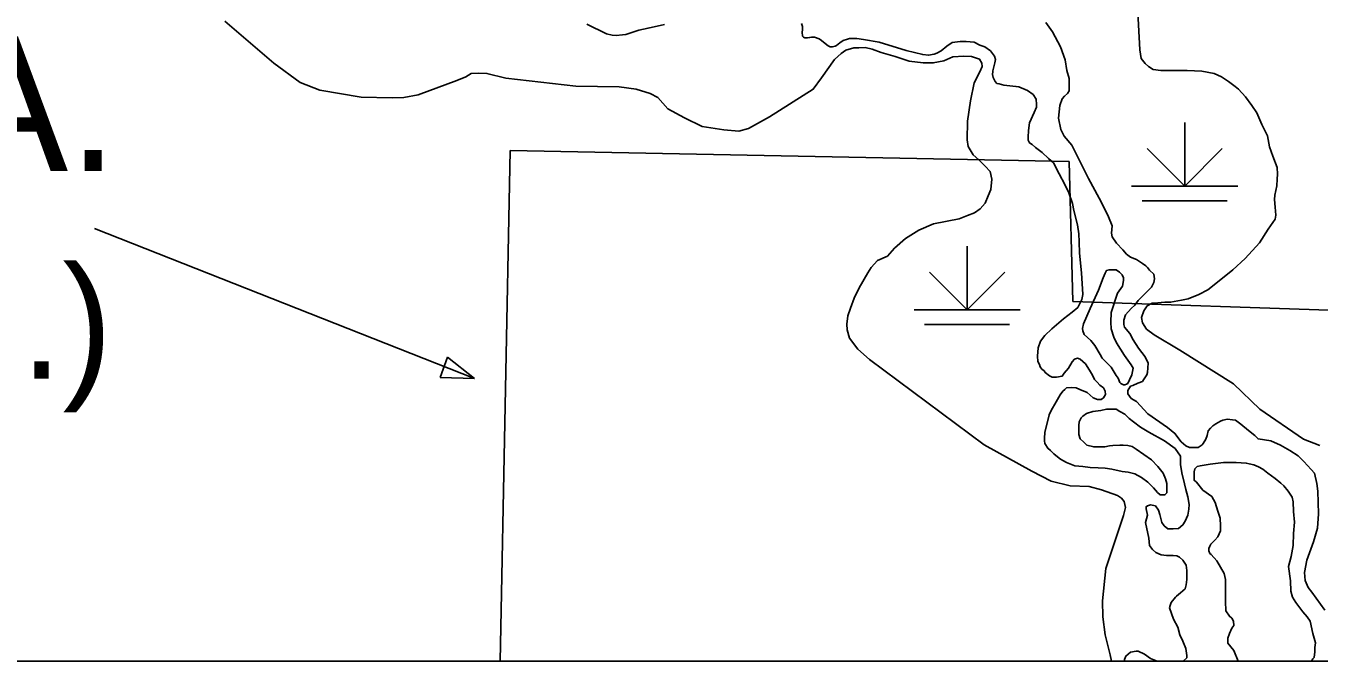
# Model space of a CAD drawing. Extents: x 1084508 to 1142749, y 1057638 to 1093403.
# Drawn here: x 1119112 to 1121021, y 1057640 to 1058578 of the extents above; entities that cross this region are included whole.
import ezdxf

# ---------------------------------------------------------------- set-up
doc = ezdxf.new("R2010")
doc.units = 0
for name, color, linetype in [('DSN_DRFT_Named-Boundary', 7, 'Continuous'), ('Level 31', 7, 'Continuous'), ('Level 35', 7, 'Continuous'), ('Level 44', 7, 'Continuous'), ('Level 47', 7, 'Continuous'), ('Level 7', 7, 'Continuous')]:
    doc.layers.add(name, color=color, linetype=linetype)

msp = doc.modelspace()

# ---------------------------------------------------------------- linework, layer by layer
at = {"layer": 'DSN_DRFT_Named-Boundary'}
msp.add_lwpolyline([(1084507.9, 1057640), (1142749.2, 1057640), (1142749.2, 1093403.4), (1084507.9, 1093403.4)], close=True, dxfattribs=at)
at = {"layer": 'Level 31'}
for p, q in [((1119212.9, 1058278.9), (1119773.9, 1058057.5)), ((1119723.3, 1058058.8), (1119734.2, 1058088.9)), ((1119734.2, 1058088.9), (1119773.9, 1058057.5)), ((1119773.9, 1058057.5), (1119723.3, 1058058.8))]:
    msp.add_line(p, q, dxfattribs=at)
at = {"layer": 'Level 35'}
for points in [[(1119939.6, 1058580.4), (1119968.9, 1058566.3), (1119977.1, 1058564.3), (1119982.9, 1058563.5), (1119992.3, 1058564.7), (1119997.3, 1058565.1), (1120016.6, 1058571.3), (1120030.2, 1058574.6), (1120054.5, 1058579.9)], [(1120256.7, 1058581.2), (1120258, 1058577.1), (1120258, 1058572.9), (1120257.6, 1058567.6), (1120258, 1058563.9), (1120258.4, 1058562.6)], [(1120644.6, 1058414.9), (1120639.7, 1058424.8), (1120636, 1058441.4), (1120638.4, 1058460.5), (1120641.5, 1058470.4), (1120645.2, 1058474.1), (1120649.5, 1058477.8), (1120652, 1058482.1), (1120652, 1058489.5), (1120652, 1058500), (1120648.3, 1058511.8), (1120645.8, 1058527.8), (1120639.1, 1058546.9), (1120627.3, 1058569.1), (1120617.5, 1058582.7)], [(1120258.4, 1058562.6), (1120259.6, 1058561), (1120261.7, 1058560.2), (1120265.4, 1058560.2), (1120268.7, 1058560.6), (1120271.6, 1058561.4), (1120276.1, 1058561.4), (1120282.7, 1058558.9), (1120286.4, 1058556.5), (1120289.3, 1058553.6), (1120296.3, 1058548.2), (1120299.2, 1058547), (1120302.5, 1058547), (1120306.6, 1058547.8), (1120308.6, 1058549), (1120313.6, 1058552.7), (1120318.1, 1058556.5), (1120324.7, 1058558.1), (1120327.6, 1058559.3), (1120334.2, 1058559.3), (1120338.3, 1058559.3), (1120348.2, 1058557.7), (1120371.2, 1058553.6), (1120411.2, 1058541.6), (1120435.9, 1058535.4), (1120444.5, 1058534.6), (1120452.4, 1058536.3), (1120456.5, 1058537.5), (1120463.1, 1058541.2), (1120471.3, 1058547.8), (1120479.1, 1058553.2), (1120483.3, 1058553.6), (1120491.1, 1058554.8), (1120500.1, 1058554.8), (1120511.7, 1058553.6), (1120520.3, 1058549.5), (1120527.3, 1058547), (1120535.6, 1058540.8), (1120541.7, 1058533), (1120543.4, 1058528), (1120542.1, 1058523.1), (1120540.1, 1058515.3), (1120539.3, 1058511.5), (1120539.3, 1058510.7), (1120538.9, 1058506.2), (1120539.7, 1058501.7), (1120542.6, 1058495.9), (1120545.4, 1058493), (1120548.7, 1058492.2), (1120555.7, 1058490.1), (1120573.4, 1058488.5), (1120577.6, 1058487.7)], [(1120577.6, 1058487.7), (1120590.3, 1058482.7), (1120598.6, 1058476.5), (1120603.1, 1058469.9), (1120603.5, 1058461.7), (1120603.5, 1058458), (1120600.2, 1058450.2), (1120593.6, 1058434.5), (1120592, 1058423.4), (1120591.2, 1058413.5), (1120591.6, 1058409), (1120593.2, 1058405.2), (1120597.3, 1058402.8), (1120602.3, 1058398.2), (1120612.2, 1058390.8), (1120621.2, 1058382.2), (1120629, 1058375.6), (1120637.3, 1058359.5), (1120645.5, 1058343.9), (1120651.7, 1058331.5), (1120657, 1058315.8), (1120658.7, 1058305.5), (1120664.1, 1058284.1), (1120666.1, 1058270.9), (1120666.5, 1058259), (1120667.3, 1058242.5), (1120670.2, 1058213.3), (1120671.9, 1058181.1), (1120670.6, 1058173.7), (1120664.9, 1058162.2), (1120656.6, 1058155.2), (1120643.5, 1058145.3), (1120626.6, 1058130.4), (1120615.9, 1058120.6), (1120609.7, 1058112.3), (1120606.4, 1058102.4), (1120605.2, 1058090.1)], [(1120817.3, 1057963.8), (1120808.1, 1057976.2), (1120797, 1057984.8), (1120768, 1058005.2), (1120751.3, 1058023.1), (1120743.3, 1058028), (1120738.4, 1058034.8), (1120738.4, 1058039.7), (1120742.7, 1058045.9), (1120745.8, 1058047.1), (1120753.2, 1058050.2), (1120760, 1058052.7), (1120761.8, 1058055.2), (1120766.7, 1058062.6), (1120767.4, 1058066.3), (1120768.6, 1058079.8), (1120764.3, 1058089.1), (1120754.4, 1058102), (1120746.4, 1058114.4), (1120741.4, 1058123.6), (1120733.4, 1058132.9), (1120732.8, 1058137.2), (1120732.8, 1058143.4), (1120735.3, 1058151.4), (1120743.3, 1058160.7), (1120748.8, 1058165.6), (1120753.8, 1058172.4), (1120773.5, 1058192.1), (1120777.2, 1058198.9), (1120777.8, 1058204.5), (1120777.2, 1058211.3), (1120770.4, 1058217.4), (1120767.4, 1058221.1), (1120764.9, 1058223.6), (1120760, 1058227.3), (1120751.3, 1058232.9), (1120742.7, 1058236.6), (1120736.5, 1058240.9), (1120731, 1058247.1), (1120721.7, 1058256.9), (1120715.5, 1058266.2), (1120714.3, 1058271.7), (1120715.5, 1058282.8), (1120710, 1058295.8), (1120705.1, 1058306.3), (1120696.4, 1058323.6), (1120680.4, 1058352.6), (1120667.4, 1058379.1), (1120655.7, 1058401.9), (1120644.6, 1058414.9)], [(1120714, 1058154.6), (1120723.5, 1058183.4), (1120730.6, 1058193.7), (1120732.4, 1058201.8), (1120732.4, 1058205.8), (1120730.2, 1058210.3), (1120726.2, 1058214.3), (1120721.2, 1058217.9), (1120714.5, 1058217.9), (1120711, 1058217.9), (1120706.9, 1058216.5), (1120705.2, 1058212.9), (1120702, 1058205.8), (1120695.3, 1058187.9), (1120683.2, 1058160.6), (1120673, 1058137.8), (1120671.6, 1058131.1), (1120672.1, 1058127.5), (1120673.9, 1058122.1), (1120683.7, 1058113.2), (1120690, 1058106), (1120697.9, 1058092.6)], [(1120697.9, 1058092.6), (1120700.5, 1058087.4), (1120714, 1058073.9), (1120721.1, 1058061.6), (1120724.4, 1058057.7), (1120726.9, 1058051.3), (1120728.2, 1058050), (1120732.1, 1058048), (1120734, 1058048), (1120736.6, 1058048.7), (1120738.6, 1058050), (1120741.1, 1058055.2), (1120744.4, 1058062.9), (1120746.3, 1058072.6), (1120743.7, 1058077.7), (1120733.4, 1058091.3), (1120721.8, 1058110), (1120717.9, 1058118.4), (1120714, 1058130.7), (1120713.4, 1058140.4), (1120714, 1058154.6)], [(1120676, 1058079), (1120668, 1058085.9), (1120664.4, 1058087.3), (1120659.6, 1058085.8), (1120656.4, 1058081.9), (1120651.1, 1058072.5), (1120644.8, 1058065.3), (1120641.7, 1058060.9), (1120633.2, 1058059.1), (1120626.9, 1058059.5), (1120622.9, 1058061.3), (1120616.6, 1058066.2), (1120614.8, 1058068.5), (1120611.7, 1058071.2), (1120609, 1058074.3), (1120608.1, 1058077.9), (1120605.5, 1058082.3), (1120605.2, 1058090.1)], [(1120796, 1057896.3), (1120796, 1057893.8), (1120796, 1057888.6), (1120793.4, 1057885.4), (1120789.5, 1057885.4), (1120786.3, 1057885.4), (1120782.4, 1057889.2), (1120776.6, 1057895.7), (1120768.2, 1057904.1), (1120758.6, 1057911.2), (1120748.9, 1057916.4), (1120739.2, 1057918.9), (1120730.2, 1057920.2), (1120714.7, 1057923.5), (1120705, 1057924.7), (1120694.7, 1057925.4), (1120683.1, 1057926), (1120672.1, 1057927.3), (1120660.5, 1057928.6), (1120648.2, 1057933.1), (1120639.2, 1057938.3), (1120634.7, 1057941.5), (1120629.5, 1057946), (1120624.3, 1057951.2), (1120620.5, 1057954.4), (1120615.9, 1057961.5), (1120615.3, 1057965.4), (1120615.3, 1057969.3), (1120615.9, 1057977.7), (1120622.4, 1058003.5), (1120625.6, 1058010), (1120632.7, 1058022.9), (1120638.5, 1058033.2), (1120642.4, 1058038.4), (1120645.6, 1058040.9), (1120648.2, 1058043.5), (1120655.3, 1058044.2), (1120662.4, 1058043.5), (1120667.6, 1058040.9), (1120678.5, 1058036.4), (1120687.6, 1058028.7), (1120694, 1058026.1), (1120697.3, 1058026.1), (1120699.2, 1058026.1), (1120702.4, 1058028.7), (1120705.6, 1058033.8), (1120705, 1058038.4), (1120702.4, 1058043.5), (1120697.3, 1058047.4), (1120693.4, 1058051.9), (1120689.5, 1058055.8), (1120686.3, 1058062.3), (1120681.8, 1058069.4), (1120676, 1058079)], [(1120816.5, 1057942.6), (1120808.6, 1057953.9), (1120792.8, 1057965.4), (1120769.5, 1057978.3), (1120757.3, 1057985.4), (1120746.9, 1057993.2), (1120740.5, 1057998.3), (1120734, 1058004.8), (1120726.9, 1058008.7), (1120721.1, 1058011.9), (1120712.1, 1058011.9), (1120706.9, 1058011.9), (1120698.5, 1058010), (1120686.9, 1058008.7), (1120677.3, 1058005.4), (1120672.1, 1058001.6), (1120669.5, 1057999), (1120666.9, 1057993.2), (1120666.3, 1057988), (1120666.3, 1057980.9), (1120666.3, 1057974.5), (1120668.2, 1057968), (1120673.4, 1057963.5), (1120677.9, 1057959), (1120688.2, 1057956.4), (1120693.4, 1057956.4), (1120704.4, 1057956.4), (1120711.5, 1057957.7), (1120716.6, 1057958.3), (1120726.9, 1057959), (1120731.5, 1057959), (1120738.6, 1057958.3), (1120745, 1057957), (1120750.8, 1057953.2), (1120773.4, 1057937), (1120783.1, 1057927.3), (1120790.8, 1057917.6), (1120794.1, 1057909.3), (1120796, 1057902.2), (1120796, 1057898.9), (1120796, 1057896.3)], [(1121029.5, 1057715.2), (1121010.4, 1057741.7), (1121004.8, 1057748.5), (1121000.5, 1057759), (1120999.3, 1057770.7), (1121003, 1057789.2), (1121012.8, 1057816.4), (1121018.4, 1057836.1), (1121020.2, 1057857.7), (1121019, 1057891), (1121017.8, 1057902.1), (1121014.1, 1057917.6), (1121009.1, 1057923.1), (1120998.6, 1057934.8), (1120990, 1057942.9), (1120977.7, 1057950.9), (1120964.1, 1057958.9), (1120949.9, 1057965.1), (1120930.8, 1057968.2), (1120925.9, 1057973.1), (1120916.6, 1057980.5), (1120905.5, 1057989.7), (1120897.5, 1057995.9), (1120893.2, 1057996.5), (1120885.8, 1057997.2), (1120879, 1057995.9), (1120875.3, 1057994.1), (1120868.5, 1057990.4), (1120864.2, 1057987.3), (1120860.5, 1057984.2), (1120857.4, 1057979.9), (1120855.6, 1057973.1), (1120853.7, 1057967.5), (1120850, 1057961.4), (1120848.2, 1057959.5), (1120842.6, 1057955.2), (1120840.1, 1057955.2), (1120836.4, 1057955.2), (1120829.6, 1057955.2), (1120824.1, 1057957.7), (1120817.3, 1057963.8)], [(1120772, 1057870.8), (1120779.2, 1057869.3), (1120783.6, 1057862.8), (1120785.8, 1057856.3), (1120788.7, 1057844.7), (1120792.3, 1057839.6), (1120797.4, 1057835.3), (1120805.3, 1057835.3), (1120813.3, 1057836), (1120819.8, 1057841.1), (1120823.4, 1057846.9), (1120827, 1057855.6), (1120828.5, 1057864.3), (1120829.2, 1057871.5), (1120827, 1057882.4), (1120824.1, 1057893.2), (1120822, 1057901.9), (1120818.4, 1057917.9), (1120816.2, 1057930.2), (1120816.5, 1057942.6)], [(1121009.9, 1057640), (1121011.5, 1057643.3), (1121013.5, 1057645.2), (1121014.7, 1057653.6), (1121014.7, 1057660.1), (1121015.4, 1057667.2), (1121011.5, 1057680.7), (1121007.6, 1057698.8), (1121003.1, 1057705.3), (1120996.7, 1057713), (1120986.4, 1057726.6), (1120981.8, 1057734.3), (1120979.3, 1057743.3), (1120978.6, 1057758.8), (1120976, 1057779.5), (1120979.9, 1057794.3), (1120982.5, 1057810.5), (1120983.1, 1057828.6), (1120984.4, 1057845.3), (1120983.1, 1057860.8), (1120982.5, 1057875), (1120981.2, 1057882.1), (1120975.4, 1057891.2), (1120968.9, 1057898.9), (1120964.4, 1057902.8), (1120956, 1057909.9), (1120945.1, 1057917.6), (1120938, 1057923.5), (1120931.5, 1057926.7), (1120924.4, 1057929.9), (1120917.9, 1057931.2), (1120913.4, 1057932.5), (1120898.6, 1057933.1), (1120879.9, 1057933.1), (1120859.9, 1057930.6), (1120845.4, 1057928.6)], [(1120845.4, 1057928.6), (1120840.8, 1057927.3), (1120837.7, 1057924.1), (1120836.5, 1057919.3), (1120836.5, 1057912.1), (1120836.5, 1057907), (1120840.1, 1057904.1), (1120849.5, 1057892.5), (1120862.5, 1057883.1), (1120867.6, 1057874.4), (1120871.2, 1057861.4), (1120874.8, 1057851.2), (1120875.6, 1057839.6), (1120875.6, 1057832.4), (1120871.2, 1057823.7), (1120866.9, 1057818.6), (1120861.1, 1057812.8), (1120859.6, 1057809.9), (1120858.2, 1057806.3), (1120858.2, 1057802.7), (1120859.6, 1057799), (1120861.8, 1057797.6), (1120869.8, 1057788.2), (1120880.6, 1057769.3), (1120882.8, 1057760.6), (1120882.8, 1057747.6), (1120882.8, 1057736), (1120882.8, 1057728), (1120883.5, 1057714.3), (1120888.6, 1057706.3), (1120892.2, 1057703.4), (1120894.4, 1057699.1), (1120895.1, 1057692.5), (1120892.2, 1057688.9), (1120888.6, 1057681), (1120886.4, 1057673.7), (1120886.4, 1057666.5), (1120895.1, 1057655.6), (1120901.4, 1057640)], [(1120820.2, 1057640), (1120825.6, 1057644.7), (1120825.6, 1057648.3), (1120824.1, 1057658.5), (1120819.8, 1057669.4), (1120815.5, 1057678.8), (1120812.6, 1057690.4), (1120806, 1057702), (1120800.3, 1057718.6), (1120801, 1057722.3), (1120802.4, 1057726.6), (1120808.9, 1057734.6), (1120810.4, 1057736), (1120816.2, 1057741.1), (1120823.4, 1057746.9), (1120824.9, 1057752.7), (1120825.6, 1057760.6), (1120825.6, 1057768.6), (1120825.6, 1057773.7), (1120824.9, 1057781.7), (1120819.8, 1057788.9), (1120814.7, 1057793.3), (1120811.1, 1057795.4), (1120805.3, 1057796.2), (1120801.7, 1057796.2), (1120795.9, 1057796.2), (1120787.9, 1057796.9), (1120780, 1057800.5), (1120774.9, 1057804.8), (1120770.6, 1057810.6), (1120769.8, 1057821.5), (1120764.8, 1057844.7), (1120767.7, 1057855.6), (1120765.5, 1057865), (1120765.5, 1057867.9), (1120767.7, 1057869.3), (1120772, 1057870.8)], [(1120733.6, 1057640), (1120733.6, 1057642.6), (1120735.8, 1057647.6), (1120742.3, 1057653.4), (1120751, 1057654.9), (1120753.9, 1057654.9), (1120763.3, 1057650.5), (1120772, 1057644), (1120781.7, 1057640)]]:
    msp.add_lwpolyline(points, dxfattribs=at)
at = {"layer": 'Level 44'}
for p, q in [((1120822.5, 1058435.3), (1120822.5, 1058341.1)), ((1120822.5, 1058341.1), (1120767, 1058396.6)), ((1120822.5, 1058341.1), (1120878, 1058396.6)), ((1120744, 1058341.1), (1120901, 1058341.1)), ((1120759.7, 1058319.7), (1120885.3, 1058319.7)), ((1120501.4, 1058252.7), (1120501.4, 1058158.6)), ((1120501.4, 1058158.6), (1120445.9, 1058214.1)), ((1120501.4, 1058158.6), (1120556.9, 1058214.1)), ((1120422.9, 1058158.6), (1120579.8, 1058158.6)), ((1120438.6, 1058137.2), (1120564.1, 1058137.2))]:
    msp.add_line(p, q, dxfattribs=at)
at = {"layer": 'Level 47'}
for points in [[(1120787.3, 1058511.8), (1120775.9, 1058513.6), (1120769.3, 1058518), (1120764.4, 1058522.3), (1120758.4, 1058529.5), (1120756.2, 1058542.6), (1120752.9, 1058607.1)], [(1120501.8, 1058298), (1120512.4, 1058301.9), (1120520.7, 1058308), (1120527.9, 1058316.3), (1120532.4, 1058326.9), (1120536.3, 1058336.3), (1120537.9, 1058351.4), (1120535.2, 1058363), (1120527.9, 1058370.8), (1120518.5, 1058380.3), (1120510.2, 1058387.5), (1120502.9, 1058399.7), (1120501.3, 1058409.7), (1120501.8, 1058437), (1120506.3, 1058467), (1120511.8, 1058493.7), (1120520.2, 1058509.8), (1120523.5, 1058518.1), (1120522.9, 1058522.6), (1120519.6, 1058528.7), (1120507.9, 1058532.6), (1120496.3, 1058533.1), (1120480.2, 1058532), (1120466.8, 1058526.5), (1120451.3, 1058523.1), (1120436.3, 1058523.1), (1120415.7, 1058525.9), (1120395.1, 1058532.6), (1120374.6, 1058538.7), (1120361.2, 1058543.7), (1120350.7, 1058545.9), (1120341.2, 1058545.4), (1120334, 1058545.4), (1120322.4, 1058542), (1120315.1, 1058537), (1120305.7, 1058528.1), (1120286.2, 1058501.4), (1120274, 1058484.2), (1120209.6, 1058443.6), (1120178.4, 1058426.4), (1120164, 1058422.5), (1120142.3, 1058424.2), (1120110.1, 1058429.2), (1120084, 1058442), (1120059.5, 1058455.3), (1120044.5, 1058472), (1120033.4, 1058478.1), (1120012.9, 1058484.2), (1119987.8, 1058488.1), (1119923.4, 1058488.7), (1119820, 1058500.9), (1119792.3, 1058507.6), (1119780, 1058508.1), (1119768.9, 1058507.6), (1119761.1, 1058502.6), (1119747.8, 1058497), (1119690.6, 1058475.9), (1119669.5, 1058472), (1119652.2, 1058471.4), (1119606.7, 1058472.5), (1119545.5, 1058483.1), (1119516.7, 1058494.2), (1119477.8, 1058522.6), (1119405.5, 1058584.8)], [(1120887.2, 1058495.7), (1120876.9, 1058502.6), (1120866, 1058507.8), (1120847.6, 1058511.2), (1120826.3, 1058511.8), (1120807.4, 1058511.8), (1120787.3, 1058511.8)], [(1121022.2, 1057958.4), (1120998.1, 1057967.6), (1120933.7, 1058011.9), (1120894.7, 1058049.2), (1120815.4, 1058099.2), (1120777.5, 1058121.6), (1120766, 1058130.2), (1120760.3, 1058139.4), (1120758.6, 1058147.5), (1120762, 1058157.2), (1120767.2, 1058164.7), (1120774.6, 1058168.7), (1120777.5, 1058168.7), (1120793, 1058169.9), (1120801.6, 1058169.9), (1120817.7, 1058172.8), (1120827.5, 1058175.1), (1120843.6, 1058181.4), (1120856.8, 1058188.3), (1120868.3, 1058197.5), (1120893.5, 1058217.6), (1120911.9, 1058234.2), (1120933.2, 1058257.8), (1120945.8, 1058277.9), (1120956.2, 1058292.3), (1120957.3, 1058298.6), (1120956.2, 1058310.1), (1120955, 1058321.6), (1120955.6, 1058327.8), (1120958.6, 1058341.8), (1120959, 1058351.5), (1120959.6, 1058358.9), (1120959, 1058368.7), (1120952.7, 1058385.4), (1120947.5, 1058399.2), (1120944.7, 1058415.3), (1120936.6, 1058432.5), (1120929.2, 1058449.7), (1120921.7, 1058460.1), (1120912.5, 1058473.3), (1120902.2, 1058484.2), (1120897, 1058488.2), (1120887.2, 1058495.7)], [(1120714.4, 1057640), (1120712.4, 1057649.3), (1120705.2, 1057678.7), (1120701.9, 1057705.4), (1120701.3, 1057729.3), (1120706.3, 1057776.6), (1120732.4, 1057855), (1120735.2, 1057866.6), (1120733, 1057875.5), (1120729.1, 1057880.5), (1120723.5, 1057884.4), (1120699.6, 1057892.8), (1120681.3, 1057897.8), (1120653.5, 1057898.9), (1120625.2, 1057905.5), (1120596.8, 1057920.5), (1120526.3, 1057959.5), (1120357.4, 1058085.1), (1120340.1, 1058100.7), (1120327.4, 1058116.8), (1120324, 1058129), (1120323.5, 1058137.3), (1120325.1, 1058149.6), (1120329, 1058161.2), (1120334.6, 1058175.7), (1120341.8, 1058191.3), (1120354.6, 1058213.5), (1120359.6, 1058221.3), (1120369, 1058231.3), (1120383.5, 1058238), (1120394, 1058249.6), (1120410.1, 1058264.1), (1120430.1, 1058276.3), (1120451.8, 1058285.8), (1120489.6, 1058293), (1120501.8, 1058298)]]:
    msp.add_lwpolyline(points, dxfattribs=at)
at = {"layer": 'Level 7'}
for p, q in [((1119811.8, 1057640), (1119826.8, 1058394.1)), ((1119826.8, 1058394.1), (1120651.8, 1058377.5)), ((1120651.8, 1058377.5), (1120657.2, 1058171)), ((1120657.2, 1058171), (1121481, 1058142.9))]:
    msp.add_line(p, q, dxfattribs=at)

# ---------------------------------------------------------------- texts
for s, height, p in [('W. M. A.', 198.88, (1118228.5, 1058363.7)), ('(A.G.F.C.)', 165.73, (1118229.9, 1058057.1))]:
    msp.add_text(s, height=height, dxfattribs=at).set_placement(p)

doc.saveas('drawing.dxf')
